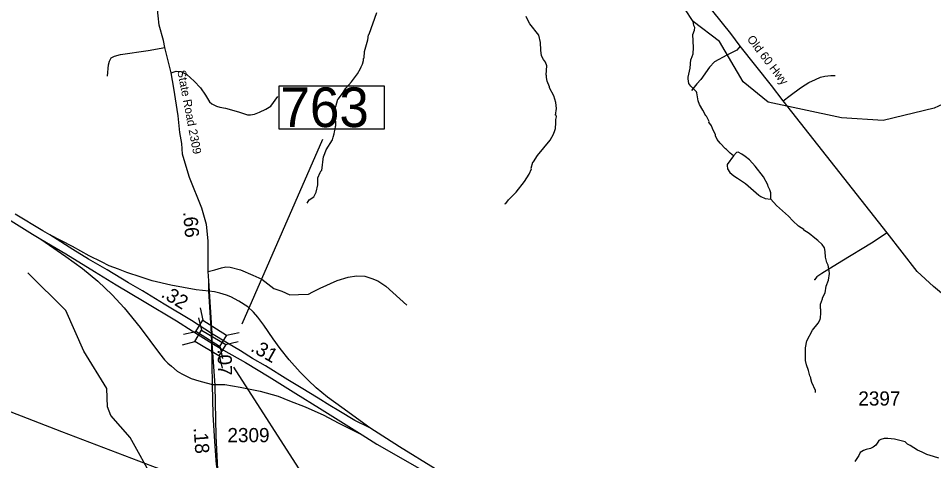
# Model space of a CAD drawing. Extents: x 1248224 to 1454986, y 825081 to 985870.
# Drawn here: x 1428299 to 1436386, y 879515 to 883419 of the extents above; entities that cross this region are included whole.
import ezdxf

# ---------------------------------------------------------------- set-up
doc = ezdxf.new("R2010")
doc.units = 0
for name, color, linetype in [('Exist Hydrographic Creek Single Shore', 7, 'Continuous'), ('Exist Hydrographic Misc Water Feature', 7, 'Continuous'), ('Exist Road Non-System Type 51', 7, 'Continuous'), ('Exist Road Primary Interstate Ramp 1 Lane Attributed', 7, 'Continuous'), ('Exist Road Primary US Divided Attributed', 7, 'Continuous'), ('Exist Road Primary US Mileage Hundredths English Label', 7, 'Continuous'), ('Exist Road Primary US Structure Standard Bridge CELL', 7, 'Continuous'), ('Exist Road Primary US Structure Standard Bridge Number Label', 7, 'Continuous'), ('Exist Road Secondary Mileage Hundredths English Label', 7, 'Continuous'), ('Exist Road Secondary Type 41 Attributed', 7, 'Continuous'), ('Exist Road Secondary Type 51 Attributed', 7, 'Continuous'), ('Exist Road Secondary Type 51 Label', 7, 'Continuous'), ('Exist Road Secondary Type 51 Number Label', 7, 'Continuous')]:
    doc.layers.add(name, color=color, linetype=linetype)

msp = doc.modelspace()

# ---------------------------------------------------------------- linework, layer by layer
at = {"layer": 'Exist Hydrographic Creek Single Shore'}
msp.add_lwpolyline([(1434260.6, 883391), (1434188.1, 883501.1), (1434121.9, 883549.3), (1434018.6, 883688.5), (1433805.7, 883876.6), (1433709.7, 884085.3), (1433647.7, 884329.6), (1433517.7, 884473.4), (1433277.7, 884596.3), (1433129.6, 884714.2), (1432592.5, 885046.5), (1432466.2, 885187.6), (1432451, 885295.8), (1432453.2, 885809.1), (1432455, 885749.8)], dxfattribs=at)
at = {"layer": 'Exist Hydrographic Misc Water Feature'}
for points in [[(1430849.6, 881787.7), (1430870.2, 881815.3), (1430908.7, 881844.4), (1430931.6, 881884), (1430945, 881947.6), (1430946.4, 882011.6), (1430965.4, 882057.2), (1430975.8, 882075), (1430980, 882076.9), (1430994.5, 882198.6), (1430999, 882202.5), (1431019.8, 882258.1), (1431073.7, 882344.9), (1431082.2, 882368.7), (1431090.8, 882400.6), (1431091.2, 882416.6), (1431099.8, 882440.4), (1431100.3, 882464.4), (1431104.5, 882472.3), (1431102.2, 882552.3), (1431098.3, 882560.4), (1431095, 882592.5), (1431095.8, 882624.5), (1431104.1, 882640.4), (1431121.5, 882704), (1431126.2, 882706.5), (1431162.2, 882756.3), (1431191.6, 882802.5), (1431242.8, 882857.3), (1431294.3, 882928.2), (1431323.4, 882975.6), (1431327.7, 882991.5), (1431340.3, 883015.2), (1431348.9, 883047), (1431349.3, 883063), (1431353.4, 883071), (1431358.6, 883126.9), (1431386.5, 883228.7), (1431393.9, 883274.1), (1431399, 883278.4), (1431466.1, 883468.6)], [(1432597.4, 881780.8), (1432605.4, 881784.6), (1432630.1, 881816.1), (1432697.5, 881884.6), (1432771.6, 881979), (1432811, 882042.2), (1432832, 882089.7), (1432830.5, 882096.7), (1432845.4, 882149.4), (1432851, 882151.7), (1432884.9, 882208.9), (1432997.5, 882342.1), (1433026.7, 882397.5), (1433039.4, 882429.2), (1433043.8, 882445.1), (1433044.3, 882469.1), (1433048.5, 882477.1), (1433049.5, 882525.1), (1433054, 882548.9), (1433050.3, 882565), (1433046.3, 882565.1), (1433053.2, 882623.4), (1433048.8, 882677.1), (1433030, 882733.5), (1432991.6, 882806.4), (1432991.8, 882814.4), (1432972.8, 882862.9), (1432965.5, 882895.1), (1432965.9, 882911.1), (1432962, 882919.1), (1432967.8, 882999), (1432956.5, 883031.2), (1432939.1, 883055.6), (1432921.7, 883088), (1432914.8, 883136.2), (1432912.3, 883204.7), (1432897.7, 883268.7), (1432819.8, 883370.5), (1432800.6, 883402.9), (1432785.3, 883435.2)], [(1434619.1, 882204), (1434587, 882228.7), (1434555.7, 882261.4), (1434545.8, 882267.6), (1434498.9, 882316.7), (1434473.6, 882349.2), (1434458.3, 882381.6), (1434458.5, 882389.6), (1434431.6, 882446.2), (1434424.3, 882470.4), (1434400.9, 882502.9), (1434401.8, 882508), (1434378, 882555.5), (1434373.8, 882558.5), (1434347.3, 882608.2), (1434316.3, 882656.9), (1434305, 882689.1), (1434294.6, 882761.4), (1434290.8, 882769.5), (1434241.8, 882818.6), (1434224.3, 882843), (1434217.2, 882883.2), (1434217.6, 882899.2), (1434235.3, 882978.8), (1434240.9, 883054.7), (1434245, 883058.6), (1434262.1, 883106.3), (1434263.7, 883162.3), (1434257.8, 883276.4), (1434274.6, 883314), (1434275.1, 883338), (1434267.5, 883354.2), (1434260.6, 883391)], [(1436988.7, 883313.5), (1436876.7, 883148.4), (1436858.7, 883073.2), (1436713.7, 882885.7), (1436542.7, 882695.4), (1436391.7, 882626.3), (1435938.7, 882517.2), (1435572.7, 882541), (1434924.6, 882678.8), (1434702.7, 882857.3), (1434493.7, 883212.7), (1434260.6, 883391)], [(1434619.1, 882204), (1434562.8, 882129.2), (1434560.6, 882119.3), (1434564, 882091.2), (1434585.2, 882058.7), (1434620.6, 882027.9), (1434654.1, 882009.1), (1434725.1, 881959.5), (1434842.9, 881856.9), (1434858.7, 881846.5), (1434898.2, 881827.6), (1434946.9, 881822.9)], [(1434946.9, 881822.9), (1434947.4, 881878.5), (1434939.9, 881904.7), (1434924.6, 881935.1), (1434920.9, 881949.2), (1434882.4, 882020), (1434810.5, 882113.7), (1434757.7, 882168.9), (1434720.4, 882199.7), (1434690.7, 882220.3), (1434659.2, 882237.1), (1434643.1, 882233.5), (1434619.1, 882204)], [(1435343, 880117.1), (1435341.4, 880133.1), (1435310.9, 880205.8), (1435299.6, 880238.1), (1435299.8, 880246.1), (1435292.1, 880262.3), (1435281.2, 880310.6), (1435262.2, 880359), (1435255.1, 880399.2), (1435253.6, 880511.2), (1435266.8, 880571), (1435317, 880665.8), (1435366.3, 880728.8), (1435383, 880760.5), (1435387.3, 880776.4), (1435390.2, 880816.3), (1435388.9, 880848.3), (1435385, 880856.4), (1435386, 880896.4), (1435403, 880944.1), (1435403.2, 880952.1), (1435428.1, 880995.6), (1435437.4, 881055.3), (1435458.5, 881106.9), (1435465.8, 881166.8), (1435464.3, 881190.8), (1435453.4, 881239.1), (1435441.9, 881263.3), (1435431, 881311.6), (1435428, 881359.6), (1435420.7, 881391.8), (1435401.3, 881422.3), (1435362.2, 881459.2), (1435336.6, 881479.7), (1435287.4, 881518.9), (1435240.1, 881547.9), (1435237.8, 881553.5), (1435192.9, 881585), (1435141.9, 881630.1), (1435102.9, 881673), (1434996.9, 881767.4), (1434946.9, 881822.9)], [(1429933.6, 878564.1), (1429903.8, 878609.9), (1429876.6, 878650.6), (1429882.6, 878982.1), (1429793.6, 879092.2), (1429497.6, 879341.2), (1429288.6, 879719.6), (1429117.6, 879913.5), (1429085.6, 879989.6), (1429080.6, 880150.6), (1428878.6, 880479.6), (1428718.6, 880840.7), (1428383.6, 881172.5)]]:
    msp.add_lwpolyline(points, dxfattribs=at)
at = {"layer": 'Exist Road Non-System Type 51'}
for points in [[(1429086.1, 882906.7), (1429095.9, 883007.7), (1429105.6, 883040.2), (1429118.6, 883069.5), (1429147.9, 883085.8), (1429203.2, 883098.8), (1429447.3, 883134.7), (1429593.9, 883159.8)], [(1434677.6, 883173), (1434646.1, 883138.5), (1434559, 883092.3), (1434450.6, 883035.4), (1434404.4, 882987.4), (1434329.8, 882878.9), (1434294.2, 882841.6), (1434246.3, 882782.9)], [(1429649.2, 882936.8), (1429694.6, 882952.3), (1429733.6, 882949.1), (1429788.9, 882923), (1429854, 882864.4), (1429909.3, 882805.8), (1429951.6, 882740.7), (1429987.4, 882682.1), (1430010.2, 882662.5), (1430049.2, 882643), (1430078.5, 882633.2), (1430130.6, 882626.7), (1430244.4, 882594.1), (1430322.5, 882568.1), (1430351.8, 882568.1), (1430384.4, 882571.4), (1430429.9, 882590.9), (1430485.2, 882616.9), (1430530.8, 882643), (1430592.6, 882727.6)], [(1435055.6, 882689), (1435118.7, 882738.5), (1435209.3, 882806), (1435250.2, 882832.7), (1435282.2, 882852.3), (1435342.6, 882878.9), (1435387, 882900.3), (1435424.4, 882909.2), (1435477.7, 882914.5), (1435516.8, 882914.5)], [(1435974.1, 881526.5), (1435836.6, 881433.9), (1435575.4, 881275.6), (1435397.7, 881167.2), (1435353.3, 881136.9), (1435332, 881110.2), (1435331.4, 881109.4)], [(1429975.4, 881183.3), (1430035.3, 881200.2), (1430093.8, 881216.4), (1430132.9, 881226.2), (1430171.9, 881223), (1430263, 881200.2), (1430370.4, 881151.3), (1430451.7, 881115.5), (1430555.9, 881034.1), (1430627.4, 881011.3), (1430699, 880978.7), (1430773.9, 880982), (1430861.7, 880985.3), (1430900.8, 881004.8), (1430965.8, 881037.4), (1431115.5, 881105.7), (1431213.1, 881135), (1431288, 881144.8), (1431359.5, 881141.6), (1431421.4, 881122), (1431476.7, 881102.5), (1431545, 881053.6), (1431730.5, 880887.6)], [(1430110, 879227.2), (1430060.4, 879439.9), (1430046.2, 879730.5), (1430039.1, 880177.1), (1430010.8, 880552.7), (1430010.8, 880637.8), (1429983.7, 881102.1)]]:
    msp.add_lwpolyline(points, dxfattribs=at)
at = {"layer": 'Exist Road Primary Interstate Ramp 1 Lane Attributed'}
for points in [[(1428497.7, 881470.4), (1428717.8, 881316.4), (1428864.7, 881210.6), (1429001.1, 881097.8), (1429127.4, 880977.3), (1429233.2, 880862.1), (1429374.9, 880688.7), (1429547.1, 880461.3), (1429590.5, 880404.8), (1429618.8, 880374.3), (1429651.7, 880347.2), (1429702.2, 880304.9), (1429742.8, 880282), (1429825.1, 880240.9), (1429893.8, 880219.1), (1429958.5, 880200.3), (1430015.7, 880186.1)], [(1429983.2, 881009.1), (1429869.1, 881022), (1429646.4, 881062.5), (1429482.4, 881101.9), (1429384.8, 881133.6), (1429258.5, 881174.2), (1429185.6, 881203.6), (1429102.1, 881234.1), (1429034.6, 881268.8), (1428924.1, 881321.7), (1428778.9, 881404.6), (1428576.6, 881506.3)], [(1431404.3, 879803), (1431156.3, 879982.9), (1431031.7, 880074.5), (1430930.6, 880156.8), (1430860.6, 880224.4), (1430788.9, 880296.1), (1430691.4, 880403.1), (1430613.2, 880504.8), (1430552.1, 880590.6), (1430466.9, 880711), (1430416.3, 880780.4), (1430376.3, 880825.1), (1430328.1, 880870.9), (1430247, 880922.6), (1430176.5, 880959.1), (1430137.1, 880976.1), (1430078.4, 880993.7), (1430033.7, 881005.5), (1429983.2, 881009.1)], [(1430015.7, 880186.1), (1430122.4, 880185.6), (1430260, 880164.5), (1430436.9, 880127.4), (1430593.8, 880083.4), (1430695.5, 880044), (1430834.2, 879991.1), (1430998.2, 879916.4), (1431125.7, 879848.8), (1431288.5, 879764.8), (1431336.1, 879741.9)]]:
    msp.add_lwpolyline(points, dxfattribs=at)
at = {"layer": 'Exist Road Primary US Divided Attributed'}
for points in [[(1428211.3, 881645.4), (1428424.4, 881514.4), (1428497.7, 881470.4)], [(1428576.6, 881506.3), (1428516.8, 881542.6), (1428270.3, 881689)], [(1428497.7, 881470.4), (1428718.9, 881339.9), (1428973.4, 881184.2), (1429164.4, 881066), (1429411.9, 880918.5), (1429696.9, 880747.5), (1429836.2, 880661.1), (1430008.8, 880550.7)], [(1430006.7, 880637.6), (1429828.6, 880751), (1429588.2, 880895), (1429397.2, 881013.1), (1429273.2, 881084.3), (1429084.5, 881197.7), (1428920.5, 881292.3), (1428781.2, 881378.7), (1428576.6, 881506.3)], [(1431404.3, 879803), (1431270.9, 879868.2), (1431129.8, 879955.2), (1431049.9, 880002.2), (1430948.8, 880066.9), (1430799.5, 880157.4), (1430680.8, 880226.8), (1430483.9, 880350.8), (1430367.5, 880416.6), (1430261.7, 880483.6), (1430147.7, 880550.6), (1430006.7, 880637.6)], [(1430008.8, 880550.7), (1430111.3, 880490.6), (1430307, 880379.6), (1430514.5, 880253.2), (1430750.1, 880106.9), (1430960, 879978.1), (1431126.3, 879875.3), (1431336.1, 879741.9)], [(1436411.8, 877623.2), (1436114.7, 877615.5), (1436033.4, 877616.6), (1435934, 877618.8), (1435879.1, 877619.9), (1435831.9, 877623.2), (1435758.3, 877627.6), (1435681.6, 877635.2), (1435571.9, 877648.4), (1435441.7, 877668.1), (1435301.1, 877692.3), (1435205.6, 877713.2), (1435000.6, 877766.8), (1434828.3, 877821.7), (1434566.3, 877922.3), (1434333.5, 878035.1), (1434131.3, 878150.3), (1433638.8, 878430.1), (1433122.8, 878749.8), (1432785.4, 878959), (1432328.2, 879229.4), (1431982.6, 879443.3), (1431666.4, 879636.1), (1431404.3, 879803)], [(1431336.1, 879741.9), (1431466.6, 879659.6), (1431823.9, 879457.4), (1432213, 879222.3), (1432564.5, 879003.7), (1432907.7, 878796.8), (1433292.1, 878566.4), (1433483.8, 878451.9)]]:
    msp.add_lwpolyline(points, dxfattribs=at)
at = {"layer": 'Exist Road Primary US Structure Standard Bridge CELL'}
for p, q in [((1429904.5, 880864.2), (1429929.5, 880753.8)), ((1429889.6, 880774.8), (1429917.7, 880665.2)), ((1429757.3, 880631), (1429867.7, 880655.9)), ((1430138.8, 880621.1), (1430249.2, 880646)), ((1429749.1, 880537.4), (1429858.8, 880565.5)), ((1430130.8, 880538.5), (1430240.4, 880566.6)), ((1430078.4, 880525.4), (1430103.4, 880415)), ((1430073.2, 880441.1), (1430101.3, 880331.5))]:
    msp.add_line(p, q, dxfattribs=at)
for points in [[(1429929.5, 880753.8), (1430139.1, 880621.5), (1430077.3, 880523.6), (1429867.7, 880655.9)], [(1429917.7, 880665.2), (1430131.1, 880539), (1430072.1, 880439.3), (1429858.8, 880565.5)]]:
    msp.add_lwpolyline(points, close=True, dxfattribs=at)
at = {"layer": 'Exist Road Primary US Structure Standard Bridge Number Label'}
for p, q in [((1430276.3, 880721.7), (1430990.1, 882353.3)), ((1430199.8, 880339.3), (1431856.9, 877764.4))]:
    msp.add_line(p, q, dxfattribs=at)
msp.add_lwpolyline([(1430602.4, 882823.1), (1431531.4, 882823.1), (1431531.4, 882439), (1430602.4, 882439)], close=True, dxfattribs=at)
at = {"layer": 'Exist Road Secondary Type 41 Attributed'}
msp.add_lwpolyline([(1436431.9, 879535.4), (1436385.2, 879550.3), (1436325.8, 879569.4), (1436283.3, 879590.7), (1436243, 879607.6), (1436179.4, 879648), (1436153.9, 879660.7), (1436134.8, 879679.8), (1436109.4, 879686.2), (1436039.3, 879703.2), (1435979.9, 879711.7), (1435950.2, 879711.7), (1435918.4, 879701.1), (1435901.4, 879692.6), (1435892.9, 879677.7), (1435873.8, 879652.2), (1435852.6, 879633.1), (1435829.3, 879622.5), (1435791.1, 879614), (1435765.6, 879603.4), (1435738, 879586.4), (1435725.3, 879558.8), (1435689.2, 879507.8)], dxfattribs=at)
at = {"layer": 'Exist Road Secondary Type 51 Attributed'}
for points in [[(1429983.2, 881009.1), (1429983.7, 881102.1), (1429975.4, 881183.3), (1429975.4, 881454.6), (1429963, 881598.5), (1429919.9, 881742.4), (1429811.4, 882014.9), (1429764.2, 882169.1), (1429749.8, 882218.4), (1429743.6, 882313), (1429727.2, 882411.7), (1429712.8, 882558.5), (1429673.8, 882803.1), (1429649.2, 882936.8), (1429593.9, 883159.8), (1429581.5, 883221.5), (1429544.6, 883357.2), (1429534.3, 883441.5), (1429522, 883552.5), (1429517.9, 883684.9), (1429515.9, 883783.6), (1429507.7, 883900.8), (1429493.8, 884049.4)], [(1436525.2, 880933.2), (1436384, 881051.2), (1436240, 881185.2), (1435974.1, 881526.5), (1435055.6, 882689), (1434953.7, 882825.9), (1434677.6, 883173), (1434594.7, 883285.2), (1434202.2, 883773.5)], [(1430006.7, 880637.6), (1429983.2, 881009.1)], [(1430092.5, 879241.1), (1429488.8, 879463.4), (1428684.8, 879769.3), (1428181.5, 879962.5), (1427794.1, 880107.9), (1427488, 880212.7), (1427282.6, 880274.4), (1427013.5, 880342.2), (1426798.9, 880385.3), (1426455.9, 880432.6), (1425845.8, 880500.4), (1425347.2, 880556), (1425297.6, 880560.4)], [(1430008.8, 880550.7), (1430006.7, 880637.6)], [(1430015.7, 880186.1), (1430008.8, 880550.7)], [(1430092.5, 879241.1), (1430050.2, 879480.9), (1430036, 879683.1), (1430021.9, 879922.9), (1430015.7, 880186.1)]]:
    msp.add_lwpolyline(points, dxfattribs=at)

# ---------------------------------------------------------------- texts
at = {"layer": 'Exist Road Primary US Mileage Hundredths English Label'}
for s, rotation, p in [('.32', 328.2648, (1429552.5, 880965.3)), ('.31', 330.50504, (1430343.2, 880486.9))]:
    msp.add_text(s, height=125, rotation=rotation, dxfattribs=at).set_placement(p)
at = {"layer": 'Exist Road Primary US Structure Standard Bridge Number Label'}
msp.add_text('763', height=350, dxfattribs=at).set_placement((1430615, 882458.8))
at = {"layer": 'Exist Road Secondary Mileage Hundredths English Label'}
for s, rotation, p in [('.66', 274.89502, (1429754.2, 881710.2)), ('.07', 271.08086, (1430059.1, 880497)), ('.18', 273.99091, (1429847.4, 879804))]:
    msp.add_text(s, height=125, rotation=rotation, dxfattribs=at).set_placement(p)
at = {"layer": 'Exist Road Secondary Type 51 Label'}
for s, rotation, p in [('Old 60 Hwy', 307.49017, (1434733.2, 883234)), ('State Road 2309', 280.81727, (1429703.8, 882954))]:
    msp.add_text(s, height=75, rotation=rotation, dxfattribs=at).set_placement(p)
at = {"layer": 'Exist Road Secondary Type 51 Number Label'}
for s, p in [('2397', (1435720.6, 880001)), ('2309', (1430146.6, 879677.8))]:
    msp.add_text(s, height=125, dxfattribs=at).set_placement(p)

doc.saveas('drawing.dxf')
